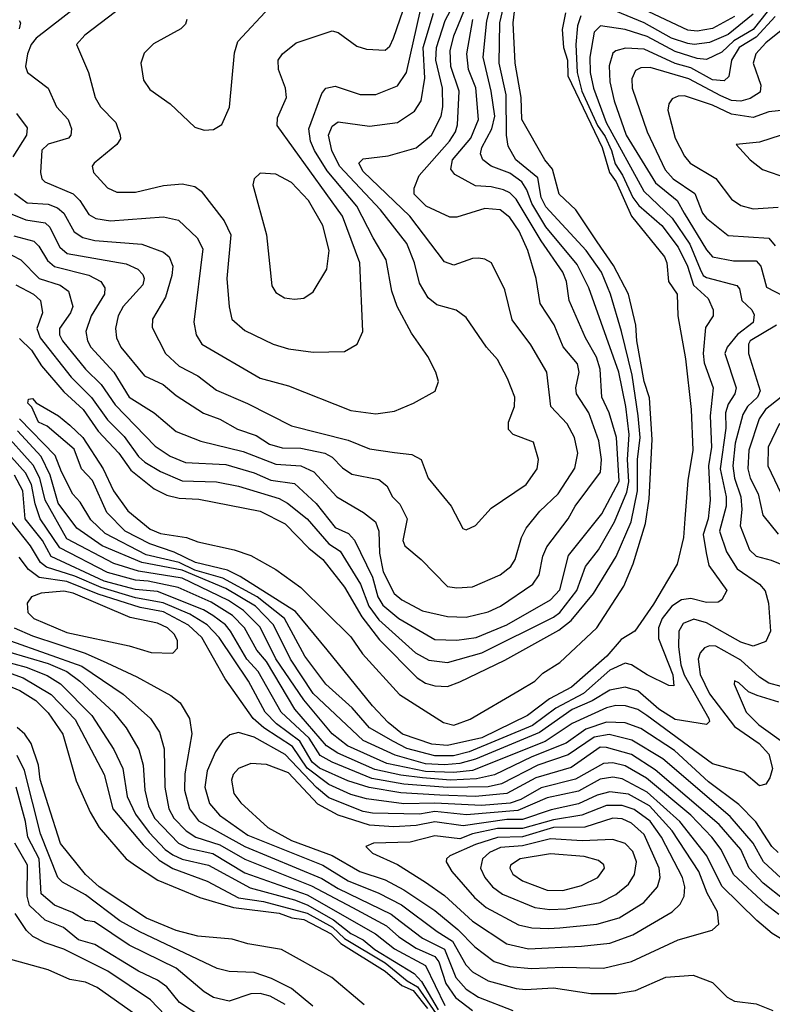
# Model space of a CAD drawing. Extents: x 1308313 to 1441400, y 959662 to 1036319.
# Tile 625 of 656: x 1386094 to 1388506, y 1007539 to 1010695. Entities that reach past the tile are written whole.
import ezdxf

# ---------------------------------------------------------------- set-up
doc = ezdxf.new("R2010")
doc.units = 0

msp = doc.modelspace()

# ---------------------------------------------------------------- linework, layer by layer
at = {"layer": '0CON10XD'}
for points in [[(1386081.4, 1009845), (1386138.1, 1009815), (1386160.8, 1009795), (1386167.4, 1009755), (1386149, 1009705), (1386159.1, 1009675), (1386258.6, 1009548.6), (1386324, 1009484), (1386375, 1009411.7), (1386428.6, 1009358.6), (1386474.2, 1009295), (1386495, 1009276.5), (1386545, 1009246.1), (1386615, 1009216.7), (1386725, 1009213.3), (1386795, 1009199.3), (1386925, 1009159.7), (1386952.6, 1009145), (1387014.8, 1009095), (1387085, 1009015.2), (1387121.4, 1008991.4), (1387185.8, 1008885.8), (1387213.3, 1008815), (1387245, 1008771.5), (1387362.2, 1008665), (1387405, 1008642), (1387465, 1008634.8), (1387575, 1008665.1), (1387805, 1008779.5), (1387825.5, 1008795), (1387879.3, 1008865), (1387907.7, 1008942.3), (1387948.8, 1008995), (1388000.1, 1009085), (1388040.1, 1009179.9), (1388046.2, 1009213.8), (1388042.1, 1009285), (1388047.5, 1009365), (1388037.1, 1009455), (1388014.7, 1009565), (1387918.5, 1009835), (1387880.5, 1009910.5), (1387780.7, 1010030.7), (1387735.8, 1010105), (1387719.5, 1010149.5), (1387702.9, 1010175), (1387665, 1010203.1), (1387605.4, 1010225), (1387578.7, 1010245), (1387571.4, 1010265), (1387575.6, 1010285), (1387607.7, 1010345), (1387616.7, 1010385), (1387605.6, 1010465), (1387579.6, 1010575), (1387591.4, 1010691.4), (1387640.8, 1010885)], [(1387843.8, 1010716.2), (1387833.2, 1010663.2), (1387836.7, 1010605), (1387849.6, 1010565), (1387850.5, 1010515), (1387960.9, 1010285), (1387984.6, 1010204.6), (1388005.9, 1010175), (1388055.2, 1010065.2), (1388161.2, 1009935), (1388168.5, 1009915), (1388173.6, 1009855), (1388200.8, 1009815), (1388203.1, 1009745), (1388227.5, 1009607.5), (1388245.7, 1009445), (1388251, 1009315), (1388235, 1009217.5), (1388225.6, 1009095), (1388221.2, 1009035), (1388200.9, 1008949.1), (1388125, 1008821.3), (1388065.2, 1008734.8), (1388021.5, 1008708.5), (1387976.2, 1008655), (1387862.5, 1008555), (1387791.8, 1008518.2), (1387721.8, 1008465), (1387575, 1008392.4), (1387465, 1008368.3), (1387415, 1008372.8), (1387321.3, 1008405), (1387275, 1008441.7), (1387224.8, 1008495), (1387079.6, 1008675), (1386977.7, 1008797.7), (1386800.5, 1008910.5), (1386759.9, 1008929.9), (1386657.5, 1008955), (1386588.5, 1008988.5), (1386510.9, 1009015), (1386432, 1009055), (1386372.9, 1009115), (1386327.4, 1009217.4), (1386292.2, 1009255), (1386268.1, 1009318.1), (1386181.9, 1009391.9), (1386154.4, 1009405), (1386133, 1009453), (1386120, 1009465), (1386121.7, 1009478.3), (1386135, 1009480), (1386146.4, 1009466.4), (1386218, 1009425), (1386254, 1009395), (1386296, 1009355), (1386360.9, 1009255), (1386394.2, 1009184.2), (1386440.1, 1009120.1), (1386511.8, 1009061.8), (1386545, 1009047.5), (1386628.8, 1009035), (1386665, 1009020.6), (1386781.2, 1008995), (1386835, 1008976.8), (1386915, 1008932.7), (1386995.2, 1008875.2), (1387155, 1008716.2), (1387192.5, 1008662.5), (1387311.5, 1008531.5), (1387452.3, 1008442.3), (1387485, 1008433.9), (1387537.8, 1008452.2), (1387695, 1008544.7), (1387745, 1008574), (1387770.3, 1008599.7), (1387825, 1008634.7), (1387944.2, 1008745), (1388030.5, 1008879.5), (1388059.9, 1008950.1), (1388099.7, 1009080.3), (1388111.4, 1009158.6), (1388121.2, 1009348.8), (1388112.4, 1009482.4), (1388096, 1009535), (1388072, 1009665), (1388069.3, 1009715), (1388044.9, 1009815), (1387996.9, 1009906.9), (1387945, 1009982.6), (1387876.5, 1010085), (1387823.5, 1010135), (1387801.8, 1010215), (1387776.7, 1010245), (1387703, 1010375), (1387701.2, 1010445), (1387682, 1010555), (1387675.3, 1010684.7), (1387695, 1010848.1)], [(1386025, 1010087.9), (1386113, 1010053), (1386175, 1010043), (1386190.1, 1010030.1), (1386203.1, 1010003.1), (1386222.7, 1009965), (1386246.1, 1009945), (1386435, 1009911.6), (1386472.7, 1009895), (1386488, 1009878), (1386492.9, 1009865), (1386488.9, 1009845), (1386425.2, 1009775), (1386409.8, 1009745), (1386400.5, 1009705), (1386404.2, 1009675), (1386417.5, 1009645), (1386493.4, 1009553.4), (1386553.8, 1009525), (1386595, 1009490.3), (1386683.1, 1009433.1), (1386735, 1009413.9), (1386791.8, 1009381.8), (1386851.6, 1009361.6), (1386894.4, 1009334.4), (1386935, 1009322.5), (1386995, 1009321), (1387071.4, 1009305), (1387095, 1009292.8), (1387128, 1009258), (1387158.5, 1009238.5), (1387245, 1009220.5), (1387270.2, 1009200.2), (1387288.9, 1009165), (1387311.8, 1009141.8), (1387335.8, 1009095), (1387321.4, 1009025), (1387328.2, 1009008.2), (1387380.3, 1008965), (1387465, 1008877.9), (1387495, 1008873.3), (1387545, 1008876.8), (1387633.6, 1008915), (1387667.9, 1008942.1), (1387681.6, 1008965), (1387701.8, 1009035), (1387717.2, 1009065), (1387760.6, 1009119.4), (1387819.5, 1009175), (1387873.1, 1009256.9), (1387882.9, 1009305), (1387871.7, 1009355), (1387849, 1009399), (1387796.4, 1009455), (1387783.4, 1009565), (1387732.6, 1009652.6), (1387672.1, 1009732.1), (1387648.5, 1009828.5), (1387605.8, 1009915.8), (1387585, 1009927.3), (1387565, 1009930), (1387545, 1009928.8), (1387485, 1009907.7), (1387455, 1009918.2), (1387344.4, 1010065), (1387195, 1010208.5), (1387181.3, 1010235), (1387195, 1010248.7), (1387275, 1010257.9), (1387365, 1010284.4), (1387413.7, 1010325), (1387444.3, 1010385.7), (1387450, 1010415), (1387449.3, 1010475), (1387427.9, 1010565), (1387429.8, 1010605), (1387457.5, 1010692.5), (1387500.9, 1010775)], [(1386075, 1010001.7), (1386138.7, 1009985), (1386155, 1009968.9), (1386182.5, 1009922.4), (1386205, 1009903.3), (1386315.8, 1009875.8), (1386354, 1009855), (1386367.1, 1009835), (1386365.3, 1009815), (1386323.3, 1009745), (1386306.1, 1009695), (1386310.9, 1009665), (1386321.7, 1009645), (1386395.1, 1009565.1), (1386445, 1009484.8), (1386524.9, 1009434.9), (1386595, 1009374.8), (1386674.2, 1009344.2), (1386810.5, 1009310.5), (1386915, 1009270.1), (1386995, 1009265.1), (1387036.4, 1009245), (1387110.8, 1009165), (1387195.6, 1009115.6), (1387234.1, 1009085), (1387244.8, 1009054.8), (1387247.1, 1008985), (1387259.3, 1008925), (1387294.3, 1008855), (1387318.8, 1008835), (1387385, 1008799.6), (1387465, 1008782.3), (1387525, 1008779.8), (1387595, 1008797.2), (1387635.4, 1008815), (1387739.1, 1008885), (1387759.2, 1008915), (1387770.8, 1008975), (1387783, 1009005), (1387851.8, 1009095), (1387874.2, 1009135), (1387955.7, 1009244.3), (1387959.2, 1009285), (1387949.8, 1009345), (1387918.5, 1009435), (1387878.9, 1009495), (1387876.9, 1009515), (1387886.9, 1009565), (1387881.8, 1009591.8), (1387836.1, 1009646.1), (1387807.1, 1009717.1), (1387761.7, 1009785), (1387749.2, 1009865), (1387722.6, 1009955), (1387695, 1010016.9), (1387665, 1010060.5), (1387634.4, 1010085), (1387585, 1010089.8), (1387495, 1010061.9), (1387472.2, 1010062.2), (1387396.7, 1010096.7), (1387358.4, 1010135), (1387358, 1010155), (1387374.2, 1010195), (1387471.6, 1010305), (1387491, 1010335), (1387497.1, 1010357.1), (1387502.8, 1010465), (1387475.4, 1010545), (1387473.9, 1010595), (1387485, 1010643.2), (1387532.5, 1010757.5)], [(1386093.2, 1009673.2), (1386131.1, 1009635), (1386163.5, 1009585), (1386235, 1009501.6), (1386297.1, 1009445), (1386345.3, 1009375.3), (1386411.7, 1009305), (1386450.4, 1009250.4), (1386525, 1009191.1), (1386565, 1009170.8), (1386605, 1009161.5), (1386668, 1009158), (1386865, 1009118.9), (1386945, 1009078.6), (1387021.1, 1009001.1), (1387065.2, 1008965), (1387135, 1008875.7), (1387190.5, 1008780.5), (1387247.4, 1008707.4), (1387368.1, 1008585), (1387395, 1008567.7), (1387425, 1008559.2), (1387465, 1008557.9), (1387505, 1008572.1), (1387648.7, 1008641.3), (1387822.4, 1008737.6), (1387861.2, 1008768.8), (1387933.5, 1008855), (1388005.5, 1008974.5), (1388054.3, 1009085.7), (1388074.3, 1009185), (1388074.1, 1009285), (1388082.2, 1009355), (1388076.7, 1009425), (1388057, 1009555), (1388022.5, 1009695), (1387987.1, 1009815), (1387958.4, 1009885), (1387909.6, 1009955), (1387780.5, 1010095), (1387765.1, 1010125), (1387755, 1010188), (1387684.4, 1010245), (1387659.4, 1010289.4), (1387654, 1010324), (1387653.3, 1010453.3), (1387631.2, 1010555), (1387632.9, 1010685), (1387651.9, 1010768.1)], [(1387035, 1009628.9), (1387135, 1009631.5), (1387175.8, 1009655), (1387193.5, 1009695), (1387183.8, 1009915), (1387128.4, 1010065), (1386918.8, 1010355), (1386919.8, 1010380.2), (1386948.5, 1010445), (1386945.5, 1010475), (1386922.9, 1010535), (1386922.5, 1010565), (1386936.5, 1010585), (1386979.9, 1010620.1), (1387095, 1010659.1), (1387115, 1010653.6), (1387175, 1010609.6), (1387205, 1010600), (1387265, 1010596.9), (1387279.8, 1010610.2), (1387292.5, 1010635), (1387333.5, 1010756.5)], [(1388385, 1010705.1), (1388315, 1010666.9), (1388265, 1010657.6), (1388235, 1010661), (1388055.8, 1010745)], [(1386077.2, 1010137.2), (1386118.1, 1010108.1), (1386185, 1010103.6), (1386215, 1010091.9), (1386235.5, 1010075), (1386268.4, 1010015), (1386296.2, 1009996.2), (1386335, 1009987.4), (1386485, 1009975.6), (1386555, 1009949.3), (1386573.3, 1009935), (1386584.8, 1009905), (1386581, 1009875), (1386561.1, 1009805), (1386519.6, 1009735), (1386518.1, 1009708.1), (1386560.9, 1009625), (1386605, 1009583.8), (1386665, 1009553.6), (1386725, 1009507.1), (1386824.5, 1009464.5), (1386965, 1009392.9), (1387146.8, 1009346.8), (1387215, 1009318.9), (1387295, 1009306.9), (1387351.1, 1009301.1), (1387380.6, 1009285), (1387402.7, 1009225), (1387476.7, 1009135), (1387513.8, 1009063.8), (1387525, 1009060), (1387555, 1009073.8), (1387605, 1009129.1), (1387717.7, 1009205), (1387752.1, 1009255), (1387757.1, 1009285), (1387740.8, 1009340.8), (1387675.7, 1009365), (1387661.1, 1009381.1), (1387661.1, 1009405), (1387680.3, 1009455), (1387681.1, 1009485), (1387657.7, 1009545), (1387625.5, 1009605), (1387589.6, 1009645), (1387525, 1009740), (1387493.3, 1009763.3), (1387431, 1009781), (1387403.3, 1009803.3), (1387375, 1009850.6), (1387359.4, 1009915), (1387335, 1009976.8), (1387250, 1010085), (1387119.3, 1010225), (1387094.3, 1010275), (1387083.3, 1010325), (1387095, 1010353.8), (1387115, 1010367.6), (1387215, 1010353.5), (1387304.8, 1010365.2), (1387359.1, 1010400.9), (1387380.2, 1010435), (1387392.5, 1010507.5), (1387386.9, 1010605), (1387419.9, 1010715)], [(1388489.7, 1010720.3), (1388445, 1010663.6), (1388382.8, 1010627.2), (1388345, 1010590.5), (1388295, 1010567), (1388265, 1010570), (1388195, 1010592.6), (1388105, 1010641), (1388035, 1010663), (1387955.2, 1010674.8), (1387935.5, 1010654.5), (1387921.4, 1010575), (1387922.7, 1010525), (1387932.7, 1010475), (1387974, 1010365), (1388094.9, 1010145), (1388185, 1010058.4), (1388241.6, 1009975), (1388275.4, 1009895.4), (1388285, 1009875.2), (1388295, 1009868.5), (1388392.9, 1009842.9), (1388401.5, 1009831.5), (1388408.7, 1009795), (1388440.8, 1009765), (1388448.5, 1009748.5), (1388445, 1009724.1), (1388395, 1009685.1), (1388361.2, 1009645), (1388353.8, 1009625), (1388390.2, 1009515), (1388386.2, 1009495), (1388365, 1009462.2), (1388356.2, 1009435), (1388357.4, 1009385), (1388339.3, 1009255), (1388358.6, 1009165), (1388358.2, 1009135), (1388337.3, 1009055), (1388359, 1008989), (1388393.8, 1008935), (1388465.5, 1008885), (1388483.6, 1008863.6), (1388493.6, 1008825), (1388500, 1008735), (1388485, 1008701.5), (1388445, 1008686.2), (1388405, 1008699), (1388295, 1008761.6), (1388255, 1008773.5), (1388220.2, 1008759.8), (1388206.5, 1008735), (1388205.8, 1008685), (1388212.9, 1008627.1), (1388223.7, 1008595), (1388302.9, 1008455), (1388304.5, 1008445), (1388295, 1008435.5), (1388195, 1008452), (1388142.9, 1008485), (1388075, 1008543.9), (1388035, 1008554.8), (1387985, 1008545.9), (1387928.9, 1008511.1), (1387865, 1008483.6), (1387760.5, 1008409.5), (1387555, 1008324.2), (1387505, 1008310.9), (1387455, 1008306.1), (1387395, 1008309.6), (1387297, 1008337), (1387195, 1008384.6), (1387035, 1008535.5), (1386962.1, 1008645), (1386907.7, 1008755), (1386849.9, 1008815), (1386755, 1008871.9), (1386615, 1008930.1), (1386485, 1008954.5), (1386358, 1009008), (1386276.7, 1009065), (1386216.7, 1009145), (1386191.8, 1009235), (1386162.4, 1009295), (1386087, 1009377)], [(1386274.6, 1010735), (1386146.4, 1010635), (1386130.5, 1010615), (1386118.3, 1010585), (1386112.5, 1010545), (1386118.8, 1010525), (1386185.4, 1010475), (1386211.3, 1010415), (1386249.1, 1010375), (1386260, 1010345), (1386258.2, 1010325), (1386250.6, 1010315), (1386185, 1010295.2), (1386165, 1010276.5), (1386160.3, 1010205), (1386165, 1010184.4), (1386174.8, 1010174.8), (1386265, 1010136), (1386287, 1010115), (1386315, 1010070), (1386337.4, 1010057.4), (1386385, 1010049.5), (1386555, 1010063.2), (1386602.3, 1010052.3), (1386662.8, 1009995), (1386680.3, 1009959.7), (1386652.4, 1009725), (1386659.1, 1009685), (1386677.1, 1009655), (1386865, 1009545.3), (1386955, 1009521.2), (1387155, 1009442), (1387235, 1009431.4), (1387295, 1009440.3), (1387356, 1009465), (1387425.7, 1009504.3), (1387435.8, 1009535), (1387428.1, 1009565), (1387402.5, 1009615), (1387350, 1009690), (1387304.1, 1009775), (1387286.3, 1009825), (1387268.9, 1009925), (1387226.6, 1009995), (1387175, 1010097.3), (1387079.8, 1010209.8), (1387038.5, 1010275), (1387026.2, 1010305), (1387020.8, 1010345), (1387062, 1010458), (1387075, 1010475.4), (1387105, 1010482), (1387185, 1010454.7), (1387235, 1010455.3), (1387305, 1010482.4), (1387334.2, 1010525.8), (1387378.6, 1010725)], [(1386400.5, 1010719.5), (1386303.1, 1010645), (1386276, 1010615), (1386313.8, 1010525), (1386335.4, 1010445), (1386353.1, 1010415), (1386402.1, 1010365), (1386416.2, 1010325), (1386416.8, 1010313.2), (1386405.6, 1010295), (1386332.2, 1010235), (1386326.5, 1010225), (1386330.4, 1010205), (1386375, 1010156.2), (1386405, 1010141.6), (1386465, 1010141.6), (1386555, 1010163.2), (1386615, 1010168.4), (1386655, 1010160.4), (1386675.2, 1010145.2), (1386749.7, 1010049.7), (1386770.5, 1010005), (1386758.2, 1009865), (1386764.7, 1009774.7), (1386773.8, 1009735), (1386815, 1009698.2), (1386905.8, 1009655), (1386955, 1009640), (1387035, 1009628.9)], [(1386685, 1010340), (1386715, 1010342.5), (1386741.7, 1010358.3), (1386766.1, 1010413.9), (1386781.9, 1010588.1), (1386793.3, 1010625), (1386895, 1010733.6)], [(1388445, 1010712.1), (1388365, 1010647.4), (1388305, 1010622), (1388255.3, 1010614.7), (1388235, 1010617.8), (1388183.3, 1010635), (1388095, 1010684.3), (1388005, 1010721.6)], [(1388610, 1010720), (1388485, 1010620.6), (1388453.9, 1010585), (1388444.4, 1010555), (1388469.7, 1010485), (1388467.7, 1010462.3), (1388435, 1010441.7), (1388405, 1010433.8), (1388375, 1010435.4), (1388341, 1010451), (1388238.8, 1010505), (1388115, 1010541.1), (1388085, 1010540), (1388068.1, 1010531.9), (1388055.7, 1010505), (1388056.8, 1010475), (1388104.8, 1010334.9), (1388163, 1010213), (1388188.4, 1010185), (1388257.8, 1010137.8), (1388282.4, 1010075), (1388295, 1010058.4), (1388365, 1010002.4), (1388495, 1009994.2), (1388515, 1009970)], [(1385980.9, 1009985), (1386097.8, 1009925), (1386156.5, 1009865), (1386223.8, 1009843.8), (1386250.6, 1009825), (1386263.9, 1009775), (1386256.9, 1009755), (1386221.7, 1009705), (1386221.7, 1009685), (1386230.5, 1009665), (1386304.5, 1009575), (1386355.1, 1009525.1), (1386399.7, 1009459.7), (1386527.6, 1009327.6), (1386575.9, 1009295.9), (1386625, 1009275.2), (1386755, 1009269), (1386845, 1009242.2), (1386898.3, 1009218.3), (1386975, 1009207.9), (1387043.7, 1009143.7), (1387105, 1009066.8), (1387147.8, 1009047.8), (1387166.9, 1009026.9), (1387225, 1008907.7), (1387241.6, 1008845), (1387257.6, 1008817.6), (1387308.6, 1008775), (1387425, 1008708.3), (1387495, 1008705.5), (1387557.3, 1008715), (1387655, 1008754.9), (1387794.9, 1008835.1), (1387825, 1008866.8), (1387853.2, 1008976.8), (1387959.7, 1009110.3), (1388015.7, 1009215), (1388007.3, 1009355), (1387983, 1009435), (1387959.3, 1009485), (1387954.8, 1009575), (1387942.8, 1009612.8), (1387907.2, 1009675), (1387855.2, 1009795), (1387846.9, 1009855), (1387834.8, 1009885), (1387765, 1009985.6), (1387685, 1010119.1), (1387665, 1010139.7), (1387645, 1010149), (1387605, 1010159.3), (1387555, 1010162.3), (1387488.3, 1010198.3), (1387475.3, 1010215), (1387481.2, 1010245), (1387540.3, 1010315), (1387564.5, 1010375), (1387556, 1010476), (1387532, 1010535), (1387526.8, 1010585), (1387546.6, 1010695)], [(1386092.4, 1010692.4), (1386096.5, 1010685), (1386092, 1010665)], [(1387893, 1010707), (1387881.9, 1010675), (1387876.5, 1010615), (1387881, 1010525), (1387895.4, 1010465), (1387946, 1010355), (1387970.2, 1010320.2), (1387991.2, 1010275), (1388002.2, 1010232.2), (1388026.4, 1010196.4), (1388058.7, 1010125), (1388078.9, 1010098.9), (1388152.4, 1010035), (1388204, 1009965), (1388234.7, 1009905), (1388253.5, 1009843.5), (1388300.7, 1009800.7), (1388317, 1009765), (1388317.2, 1009745), (1388292.1, 1009707.9), (1388284.6, 1009624.6), (1388288.1, 1009595), (1388316.5, 1009515), (1388306.8, 1009425), (1388311.1, 1009325), (1388301.4, 1009265), (1388307.1, 1009155), (1388301.2, 1009095), (1388284.9, 1009045), (1388293.8, 1008986.2), (1388302.5, 1008945), (1388360.8, 1008865), (1388345, 1008835.7), (1388332.5, 1008827.5), (1388295, 1008827.1), (1388245, 1008839), (1388215, 1008835.2), (1388184.7, 1008815.3), (1388153, 1008775), (1388141, 1008745), (1388141.5, 1008711.5), (1388187.5, 1008595), (1388190.6, 1008559.4), (1388175, 1008561.1), (1388105, 1008594.7), (1388055, 1008627), (1388035, 1008632), (1387985, 1008609.8), (1387900.8, 1008535), (1387812.1, 1008487.9), (1387737.1, 1008432.9), (1387535, 1008347.5), (1387484.4, 1008335), (1387424.9, 1008334.9), (1387335, 1008359.1), (1387291.6, 1008381.6), (1387215.2, 1008425), (1387159.1, 1008489.1), (1387075.6, 1008565), (1387008.2, 1008655), (1386942.1, 1008775), (1386855, 1008844.6), (1386745, 1008904.4), (1386655, 1008930.2), (1386605, 1008954.5), (1386499, 1008979), (1386367.8, 1009047.8), (1386321.9, 1009091.9), (1386288, 1009148), (1386264.2, 1009174.2), (1386227.6, 1009245), (1386207.9, 1009297.9), (1386093.1, 1009415)], [(1386630, 1010695), (1386625, 1010680), (1386610, 1010665), (1386522.8, 1010617.2), (1386492.3, 1010587.7), (1386481.8, 1010555), (1386490.9, 1010500.9), (1386511.1, 1010471.1), (1386575.7, 1010425), (1386655, 1010350), (1386685, 1010340)], [(1388515.7, 1010705), (1388455, 1010638.8), (1388399.6, 1010605), (1388375.8, 1010565), (1388367.2, 1010512.8), (1388351.7, 1010498.3), (1388315, 1010501.5), (1388245, 1010540.7), (1388194.6, 1010554.6), (1388095, 1010600.6), (1388036.2, 1010603.8), (1388005, 1010595.3), (1387995, 1010586.8), (1387983.6, 1010546.4), (1387985.5, 1010495), (1387998.9, 1010435), (1388037.4, 1010325), (1388131.5, 1010171.5), (1388201, 1010115), (1388224.2, 1010074.2), (1388295, 1009957.4), (1388314.7, 1009935), (1388381.7, 1009921.7), (1388455, 1009922.1), (1388469.8, 1009905), (1388487.6, 1009837.6), (1388570, 1009795)], [(1388555, 1010405.7), (1388495, 1010399.4), (1388445, 1010380.6), (1388375, 1010391.7), (1388315, 1010421.1), (1388225, 1010450.2), (1388205, 1010450), (1388185, 1010441.1), (1388174.7, 1010425.3), (1388171.6, 1010405), (1388195.2, 1010315), (1388225, 1010257.7), (1388243.4, 1010235), (1388325.2, 1010185.2), (1388375, 1010119.1), (1388405, 1010099.1), (1388445, 1010088.4), (1388525, 1010093.8)], [(1386083.9, 1010393.9), (1386118.2, 1010348.2), (1386115.2, 1010325), (1386072, 1010255)], [(1388535, 1010324.1), (1388465, 1010302.3), (1388390, 1010295), (1388435.8, 1010245), (1388475, 1010214.5), (1388555, 1010186.6)], [(1386975, 1009798.5), (1387005, 1009802.2), (1387035, 1009822.5), (1387078, 1009895), (1387085.8, 1009955), (1387065.7, 1010035), (1387019.8, 1010115), (1386965, 1010173.3), (1386915, 1010199.1), (1386865, 1010202.5), (1386845.8, 1010185), (1386841.4, 1010165), (1386885.4, 1010005), (1386901.9, 1009841.9), (1386915, 1009820.6), (1386943.1, 1009803.1), (1386975, 1009798.5)], [(1388519.3, 1009715), (1388435, 1009665.6), (1388429.6, 1009655), (1388430.4, 1009625), (1388467.7, 1009505), (1388458.4, 1009485), (1388426.4, 1009455), (1388411.3, 1009428.7), (1388387.5, 1009337.5), (1388379.4, 1009265), (1388385.3, 1009225), (1388405.4, 1009165), (1388408.3, 1009125), (1388402.8, 1009072.8), (1388433, 1008995), (1388455, 1008974.8), (1388502.7, 1008962.7), (1388573.3, 1008933.3)], [(1388534.8, 1009485), (1388484.4, 1009445), (1388464.2, 1009415), (1388431.5, 1009315), (1388428, 1009255), (1388435.4, 1009225), (1388460.8, 1009175), (1388476.2, 1009106.2), (1388525, 1009045.4)], [(1388529.8, 1009400.2), (1388493.1, 1009325), (1388491.7, 1009265), (1388544.2, 1009154.2)], [(1388525, 1008025.9), (1388504.9, 1008045), (1388453.5, 1008123.5), (1388399.4, 1008179.4), (1388302.1, 1008252.1), (1388192.3, 1008352.3), (1388085, 1008422.6), (1388035, 1008440.7), (1387975, 1008443.6), (1387908.8, 1008421.2), (1387845, 1008376), (1387735, 1008331.9), (1387615.3, 1008274.7), (1387558.5, 1008261.5), (1387475, 1008257.6), (1387385, 1008264.6), (1387315, 1008272.8), (1387231.7, 1008291.7), (1387113.4, 1008343.4), (1387077.5, 1008367.5), (1386976.2, 1008485), (1386885, 1008638), (1386854.1, 1008674.1), (1386814.9, 1008745), (1386775.4, 1008785.4), (1386707.8, 1008827.8), (1386601.4, 1008875), (1386505.3, 1008895.3), (1386465, 1008898.3), (1386375, 1008922.9), (1386222.2, 1009002.2), (1386159.9, 1009095), (1386143.1, 1009143.1), (1386132.1, 1009205), (1386112, 1009242), (1386003.5, 1009363.5)], [(1388535, 1008557.1), (1388495, 1008567.8), (1388465, 1008587.3), (1388405, 1008641.9), (1388325, 1008686.7), (1388305, 1008688.1), (1388288.6, 1008681.4), (1388275.3, 1008665), (1388269.1, 1008645), (1388275, 1008595.6), (1388305, 1008534.4), (1388385, 1008429.4), (1388463.7, 1008375), (1388495, 1008340.9), (1388507.3, 1008295), (1388498.8, 1008265), (1388485, 1008244.4), (1388465, 1008238.6), (1388415, 1008281.5), (1388315, 1008309.8), (1388104, 1008464), (1388075, 1008483.4), (1388035.8, 1008495.8), (1388005, 1008496.4), (1387975, 1008488.8), (1387865, 1008438.9), (1387778.6, 1008381.4), (1387545, 1008288.7), (1387485, 1008281.7), (1387395, 1008285.3), (1387271.1, 1008311.1), (1387145, 1008366.8), (1387095, 1008406.2), (1387004.7, 1008514.7), (1386915, 1008646), (1386865, 1008747.7), (1386811.3, 1008801.3), (1386763.3, 1008833.3), (1386615, 1008904.2), (1386475, 1008927), (1386395, 1008951.7), (1386245, 1009030.9), (1386175.8, 1009155), (1386158.4, 1009225), (1386136.7, 1009266.7), (1386035, 1009380.1)], [(1388535, 1007943.3), (1388478, 1007995), (1388444.4, 1008055), (1388370.8, 1008140.8), (1388155.7, 1008325.7), (1388055.9, 1008385.9), (1387983.4, 1008403.4), (1387935.3, 1008394.7), (1387852.1, 1008337.9), (1387754.4, 1008305), (1387637.7, 1008245), (1387595, 1008236.1), (1387465, 1008233.9), (1387325, 1008244.4), (1387222.7, 1008262.7), (1387095, 1008314.9), (1387056.6, 1008336.6), (1387021.7, 1008391.7), (1386931.5, 1008475), (1386857.9, 1008605), (1386821.9, 1008645), (1386769.3, 1008735), (1386753, 1008755), (1386713.3, 1008785), (1386683.4, 1008803.4), (1386535, 1008861.9), (1386465, 1008868), (1386364.4, 1008895), (1386195, 1008973.8), (1386167.3, 1009025), (1386111.5, 1009095), (1386103.4, 1009185), (1386077.5, 1009235)], [(1388543.9, 1007873.9), (1388477.5, 1007927.5), (1388432.1, 1007975), (1388405.4, 1008035), (1388335.8, 1008115), (1388130.8, 1008290.8), (1388055, 1008339.8), (1387975, 1008362.4), (1387955, 1008362.5), (1387862, 1008298), (1387748.1, 1008265), (1387655, 1008214.2), (1387555, 1008204.8), (1387441, 1008209), (1387315, 1008216.9), (1387213.6, 1008233.6), (1387145.2, 1008255), (1387055, 1008296.2), (1387031, 1008315), (1386992.2, 1008382.2), (1386917.4, 1008437.4), (1386880.3, 1008475), (1386827.1, 1008575), (1386733.6, 1008715), (1386695, 1008755.1), (1386639.1, 1008789.1), (1386554.2, 1008825.8), (1386465, 1008841.8), (1386355, 1008874.2), (1386270.6, 1008910.6), (1386179.6, 1008939.6), (1386160.6, 1008955), (1386128.7, 1009008.7), (1386067.7, 1009085)], [(1388526.9, 1007826.9), (1388485, 1007858.2), (1388382.4, 1007955), (1388342.3, 1008035), (1388312.7, 1008075), (1388244.9, 1008145), (1388103.5, 1008263.5), (1388035, 1008302.7), (1387995, 1008312.6), (1387965, 1008310.6), (1387875, 1008260.4), (1387765, 1008232.6), (1387699.8, 1008195), (1387666.1, 1008183.9), (1387573.6, 1008176.4), (1387424, 1008184), (1387325, 1008181.8), (1387205, 1008197.7), (1387155, 1008211.6), (1387085, 1008243.1), (1387015, 1008295.2), (1386968.1, 1008365), (1386876.1, 1008425), (1386842.3, 1008455), (1386752, 1008582), (1386677.2, 1008715), (1386635, 1008754), (1386555, 1008796.3), (1386480.3, 1008810.3), (1386345, 1008853.1), (1386245, 1008893.5), (1386156.7, 1008906.7), (1386122.5, 1008932.5), (1386091.6, 1008971.6)], [(1386585, 1008664.4), (1386599.2, 1008680.8), (1386600, 1008705), (1386589.3, 1008725), (1386567.2, 1008745), (1386535, 1008760), (1386448.3, 1008778.3), (1386265, 1008856.1), (1386235, 1008862.6), (1386163, 1008857), (1386132.1, 1008845), (1386118.1, 1008825), (1386120, 1008795), (1386139.1, 1008775), (1386245, 1008730.4), (1386445, 1008688.1), (1386515, 1008666.2), (1386585, 1008664.4)], [(1386075.8, 1008745), (1386135, 1008719.6), (1386303.9, 1008663.9), (1386373.6, 1008633.6), (1386468.8, 1008588.8), (1386578.2, 1008528.2), (1386607.9, 1008505), (1386638, 1008455), (1386645.8, 1008405.8), (1386622.8, 1008277.2), (1386622, 1008225), (1386637.9, 1008165), (1386666.7, 1008126.7), (1386815, 1008044.3), (1387062, 1007942), (1387115, 1007909.6), (1387285, 1007827.9), (1387313.2, 1007805), (1387385, 1007750.8), (1387455.3, 1007715.3), (1387492.3, 1007625), (1387525, 1007587.3), (1387565, 1007561.5), (1387675, 1007519)], [(1386064.1, 1008704.1), (1386293, 1008623), (1386425, 1008532.8), (1386513.5, 1008455), (1386541.5, 1008411.5), (1386557.2, 1008357.2), (1386558.6, 1008235), (1386571.7, 1008165), (1386588.2, 1008135), (1386627.7, 1008095), (1386658.1, 1008075), (1386735, 1008049.6), (1386815, 1008004.5), (1387029, 1007919), (1387161, 1007849), (1387269.8, 1007789.8), (1387309.5, 1007755), (1387365, 1007718.7), (1387425, 1007692), (1387436.9, 1007675), (1387459.9, 1007605), (1387490.5, 1007560.5), (1387545, 1007518.5)], [(1386055, 1008669.4), (1386185, 1008631.6), (1386244.4, 1008605), (1386286.6, 1008575), (1386394.8, 1008475), (1386434.6, 1008424.6), (1386475.6, 1008355), (1386489.5, 1008305), (1386495.2, 1008225), (1386506.7, 1008175), (1386526.3, 1008135), (1386603, 1008055), (1386635, 1008038.8), (1386712.4, 1008022.4), (1386815, 1007960.3), (1387015, 1007890.2), (1387234.8, 1007765), (1387295, 1007716.9), (1387395, 1007663.3), (1387456.5, 1007535)], [(1385995, 1008624.9), (1386105.2, 1008584.8), (1386195, 1008531.7), (1386271.2, 1008451.2), (1386364.8, 1008275), (1386392.3, 1008165), (1386489.8, 1008049.8), (1386540.8, 1008000.8), (1386584.6, 1007974.6), (1386695, 1007933.7), (1386795, 1007880.5), (1386875, 1007868.8), (1387015, 1007831), (1387096.2, 1007786.2), (1387135, 1007749.8), (1387265, 1007671.8), (1387336.2, 1007613.8), (1387369, 1007595), (1387428.6, 1007508.6)], [(1386035, 1008641.2), (1386115, 1008619.5), (1386182.3, 1008592.3), (1386225, 1008566.3), (1386325.5, 1008465), (1386395.6, 1008355), (1386424.5, 1008295), (1386438.1, 1008205), (1386465, 1008147.8), (1386509.3, 1008089.3), (1386560.1, 1008035), (1386585, 1008017.5), (1386615, 1008003.6), (1386698.8, 1007985), (1386832.5, 1007912.5), (1386975, 1007873.8), (1387015, 1007857.4), (1387099.3, 1007809.3), (1387155, 1007765.3), (1387195, 1007745.5), (1387232.7, 1007715), (1387357.8, 1007637.8), (1387381.8, 1007611.8), (1387435, 1007521.4)], [(1386005, 1008581.4), (1386094.7, 1008545), (1386145, 1008512.3), (1386185, 1008473.5), (1386232.3, 1008405), (1386274.7, 1008255), (1386319.7, 1008155), (1386348.9, 1008105), (1386435.3, 1008005), (1386465, 1007984), (1386536.5, 1007936.5), (1386671, 1007881), (1386778.8, 1007848.8), (1386925, 1007830.4), (1386965.9, 1007815.9), (1387005, 1007810.3), (1387092.6, 1007765), (1387123.3, 1007733.3), (1387265, 1007645.1), (1387318.7, 1007598.7), (1387355, 1007582.6), (1387401.4, 1007525)], [(1388527.3, 1008507.3), (1388458.1, 1008528.2), (1388430.4, 1008540.4), (1388399.5, 1008569.5), (1388385, 1008575.7), (1388384.3, 1008565), (1388422.5, 1008475), (1388463.6, 1008435), (1388556.9, 1008366.9)], [(1387197.5, 1007537.5), (1387094.3, 1007625), (1386933.3, 1007715), (1386825, 1007733.1), (1386775, 1007747.9), (1386665, 1007756.9), (1386595, 1007775.2), (1386500.4, 1007815), (1386348.6, 1007915), (1386305, 1007955.2), (1386225, 1008054.1), (1386185, 1008177.8), (1386159.2, 1008259.2), (1386154.1, 1008305), (1386130.4, 1008375), (1386109.8, 1008405), (1386085.7, 1008425.7)], [(1388624.5, 1007694.5), (1388505.7, 1007765.7), (1388457.1, 1007807.1), (1388345, 1007917.3), (1388296.3, 1008015), (1388209.7, 1008125), (1388105, 1008218.4), (1388025, 1008261.9), (1387995, 1008267.3), (1387955, 1008260), (1387885, 1008222), (1387785, 1008200.5), (1387690.5, 1008159.5), (1387526.3, 1008146.3), (1387425, 1008156.9), (1387375, 1008148.1), (1387225, 1008151.4), (1387195, 1008156.6), (1387085, 1008200.6), (1387045, 1008233.6), (1386945, 1008339.5), (1386845, 1008395.4), (1386795, 1008409.7), (1386767.1, 1008402.9), (1386745, 1008383.8), (1386721.7, 1008348.3), (1386695, 1008287.3), (1386687, 1008235), (1386702.3, 1008182.3), (1386734.3, 1008145), (1386825, 1008081.1), (1387065, 1007985.1), (1387146.5, 1007935), (1387245.2, 1007895.2), (1387317.5, 1007857.5), (1387432.1, 1007772.1), (1387480.9, 1007740.9), (1387523.6, 1007665), (1387545, 1007642.5), (1387595, 1007614.5), (1387685, 1007590), (1387715, 1007586.2), (1387805, 1007591.2), (1387925, 1007573.2), (1388006.9, 1007573.1), (1388067.3, 1007582.7), (1388165, 1007625.3), (1388252.1, 1007632.1), (1388315, 1007609.1), (1388361.9, 1007561.9), (1388385, 1007548.5), (1388455, 1007540.4), (1388508.5, 1007518.5)], [(1386478.7, 1007771.3), (1386415, 1007806.7), (1386305, 1007890), (1386230.6, 1007930.6), (1386215.7, 1007945.7), (1386160.8, 1008085), (1386108.7, 1008288.7), (1386085.9, 1008335.9)], [(1387733.9, 1007653.9), (1387835, 1007658.3), (1387965, 1007654.4), (1388055, 1007676.5), (1388205, 1007745.2), (1388313.9, 1007776.1), (1388334.5, 1007795.5), (1388330.6, 1007835), (1388298, 1007895), (1388270.3, 1007965), (1388185.6, 1008095), (1388112.1, 1008175), (1388045, 1008212), (1387985, 1008220.2), (1387945, 1008208.9), (1387885, 1008180.9), (1387797.8, 1008162.2), (1387705, 1008131.6), (1387655, 1008131.3), (1387515, 1008110.8), (1387425, 1008123.3), (1387365, 1008112.4), (1387292.7, 1008107.3), (1387215, 1008112.9), (1387114.6, 1008144.6), (1387049.8, 1008179.8), (1386955, 1008280.2), (1386885, 1008307.8), (1386835, 1008310.3), (1386795, 1008294.6), (1386778.4, 1008275), (1386772.6, 1008257.4), (1386780, 1008215), (1386802.7, 1008185), (1386889.7, 1008105), (1386965, 1008063.7), (1387095, 1008016), (1387184.2, 1007965), (1387265, 1007938.1), (1387325, 1007905.7), (1387425, 1007839.1), (1387498.4, 1007778.4), (1387552.6, 1007722.6), (1387615, 1007676.3), (1387665, 1007660.3), (1387733.9, 1007653.9)], [(1386945, 1007537.8), (1386896.2, 1007565), (1386865, 1007573.9), (1386835, 1007572.1), (1386765, 1007548.6), (1386715, 1007560.2), (1386685, 1007578.4), (1386595, 1007654.8), (1386445, 1007728.6), (1386333.2, 1007803.2), (1386305, 1007807.8), (1386263.5, 1007833.5), (1386205, 1007857.1), (1386162.6, 1007892.6), (1386155.7, 1008005), (1386120, 1008075), (1386112.7, 1008125), (1386082.2, 1008235)], [(1387725, 1007716.5), (1387895, 1007724.8), (1387985, 1007735.2), (1388058.8, 1007761.2), (1388185.2, 1007834.8), (1388210.4, 1007859.6), (1388223.7, 1007885), (1388225.6, 1007915), (1388218.5, 1007945), (1388150.9, 1008075), (1388115, 1008125.9), (1388063.1, 1008163.1), (1388025, 1008175.9), (1387975, 1008175.7), (1387895.2, 1008144.8), (1387805, 1008130.1), (1387705, 1008101.8), (1387625, 1008101.8), (1387545, 1008085.5), (1387505, 1008069.6), (1387425, 1008079.1), (1387345, 1008058.3), (1387227.5, 1008055), (1387203.3, 1008045), (1387225, 1008023.2), (1387305, 1007987.3), (1387395, 1007929.8), (1387455, 1007887.5), (1387545, 1007804.8), (1387655, 1007732.7), (1387725, 1007716.5)], [(1387788.6, 1007781.4), (1387825, 1007784.3), (1387944, 1007796), (1388015, 1007816.3), (1388094.1, 1007865), (1388138.6, 1007915), (1388146.7, 1007945), (1388143.2, 1007975), (1388095, 1008082.9), (1388055, 1008119), (1388025, 1008132.9), (1387995, 1008135.6), (1387905, 1008106.3), (1387805, 1008105.4), (1387705, 1008075.2), (1387625, 1008073), (1387555, 1008050.6), (1387472.5, 1008015), (1387462.3, 1008005), (1387461.1, 1007995), (1387478.6, 1007965), (1387551.5, 1007881.5), (1387589.4, 1007849.4), (1387693, 1007793), (1387735, 1007783.8), (1387788.6, 1007781.4)], [(1387793.1, 1007843.1), (1387845, 1007844.9), (1387955, 1007865.5), (1388005, 1007890.9), (1388045, 1007924.1), (1388064.8, 1007955.2), (1388070.6, 1007995), (1388059, 1008029), (1388034.6, 1008054.6), (1387995, 1008067.4), (1387897.1, 1008062.9), (1387795, 1008068.9), (1387705, 1008046.7), (1387635, 1008041.6), (1387600.2, 1008025), (1387577.5, 1008005), (1387571.1, 1007975), (1387584.8, 1007945), (1387609.2, 1007915), (1387641.3, 1007891.3), (1387745, 1007849.5), (1387793.1, 1007843.1)], [(1386680.8, 1007495), (1386605.8, 1007545), (1386565, 1007594.8), (1386535.9, 1007615.9), (1386474.9, 1007644.9), (1386335, 1007730.2), (1386282.7, 1007745), (1386234, 1007785), (1386175, 1007808.4), (1386125.2, 1007855.2), (1386117.8, 1007885), (1386119.1, 1007985), (1386078.6, 1008055)], [(1387835, 1007903.8), (1387895, 1007919.8), (1387946.9, 1007945), (1387968.7, 1007975), (1387966.1, 1007986.1), (1387949.6, 1007999.6), (1387902.8, 1008012.8), (1387795, 1008021.6), (1387698.1, 1008005), (1387666.8, 1007985), (1387665.3, 1007975), (1387675, 1007956.2), (1387705, 1007934.4), (1387784.6, 1007904.6), (1387835, 1007903.8)], [(1386606.6, 1007455), (1386513.2, 1007553.2), (1386376.8, 1007645), (1386235, 1007715.7), (1386175.4, 1007735.4), (1386136, 1007756), (1386115.4, 1007775.4), (1386079.6, 1007829.6)], [(1387033, 1007533), (1386965, 1007589), (1386901.3, 1007621.3), (1386845, 1007640.6), (1386765, 1007643.8), (1386726.7, 1007653.3), (1386478.7, 1007771.3)], [(1386466.3, 1007505), (1386342.6, 1007592.6), (1386305, 1007609.5), (1386255, 1007618.2), (1386185, 1007649.3), (1386065, 1007682)]]:
    msp.add_lwpolyline(points, dxfattribs=at)

doc.saveas('drawing.dxf')
